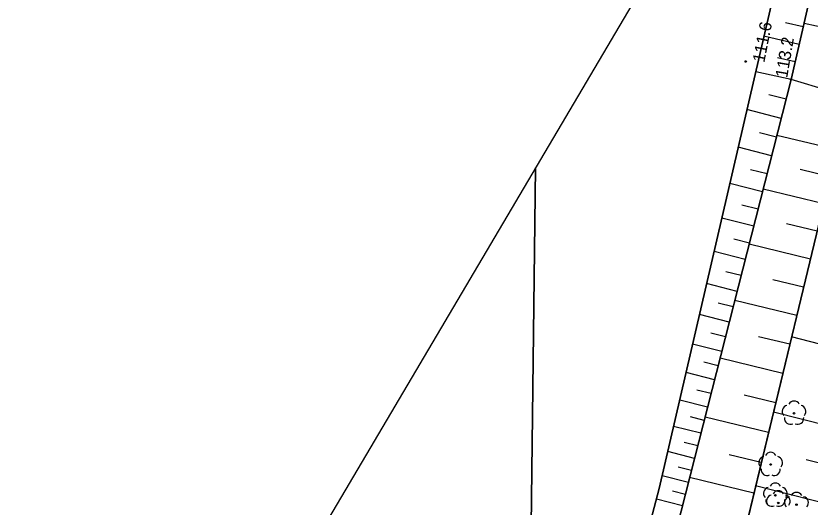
# Model space of a CAD drawing. Extents: x 6434771 to 6436222, y 5663454 to 5664782.
# Drawn here: x 6434848.23 to 6434897.1, y 5664144.47 to 5664174.71 of the extents above; entities that cross this region are included whole.
import ezdxf

# ---------------------------------------------------------------- set-up
doc = ezdxf.new("R2010")
doc.units = 0
for name, color, linetype in [('Warstwa 10', 7, 'Continuous'), ('Warstwa 11', 7, 'Continuous'), ('Warstwa 13', 7, 'Continuous'), ('Warstwa 20', 7, 'Continuous'), ('Warstwa 21', 7, 'Continuous'), ('Warstwa 63', 7, 'Continuous'), ('Warstwa 9', 7, 'Continuous')]:
    doc.layers.add(name, color=color, linetype=linetype)

msp = doc.modelspace()

# ---------------------------------------------------------------- linework, layer by layer
at = {"layer": 'Warstwa 10'}
for p, q in [((6434892.728, 5664141.513), (6434899.52, 5664169.703)), ((6434901.179, 5664153.619), (6434895.963, 5664154.94)), ((6434900.008, 5664148.998), (6434894.847, 5664150.305)), ((6434899.433, 5664146.723), (6434896.864, 5664147.374)), ((6434898.862, 5664144.473), (6434893.752, 5664145.767))]:
    msp.add_line(p, q, dxfattribs=at)
at = {"layer": 'Warstwa 11'}
for points in [[(6434880.206, 5664165.364), (6434879.465, 5664104.305), (6434882.167, 5664109.389), (6434881.359, 5664118.589), (6434882.669, 5664126.064), (6434887.817, 5664145.613), (6434900.098, 5664198.649), (6434899.848, 5664198.652)], [(6434851.167, 5664034.04), (6434853.244, 5664039.819), (6434854.707, 5664043.362), (6434852.082, 5664049.633), (6434852.968, 5664051.803), (6434853.919, 5664054.321), (6434859.705, 5664053.921), (6434860.738, 5664054.998), (6434863.166, 5664060.762), (6434865.974, 5664067.104), (6434866.565, 5664067.707), (6434867.374, 5664068.572), (6434873.102, 5664069.709), (6434878.457, 5664070.631), (6434879.06, 5664070.809), (6434879.426, 5664100.89), (6434877.935, 5664101.425), (6434879.465, 5664104.305), (6434880.206, 5664165.364)]]:
    msp.add_lwpolyline(points, dxfattribs=at)
for centre in [(6434896.114, 5664150.243), (6434894.676, 5664147.09), (6434894.963, 5664145.196), (6434895.147, 5664144.724), (6434896.266, 5664144.621)]:
    msp.add_circle(centre, 0.05, dxfattribs=at)
for centre, start, end in [((6434895.757, 5664150.359), 102.1471, 221.8529), ((6434896.114, 5664150.618), 30.1471, 149.8529), ((6434896.471, 5664150.359), 318.1471, 77.8529), ((6434895.894, 5664149.94), 174.1471, 293.8529), ((6434896.334, 5664149.94), 246.1471, 5.8529), ((6434894.676, 5664147.465), 30.1471, 149.8529), ((6434894.319, 5664147.206), 102.1471, 221.8529), ((6434895.033, 5664147.206), 318.1471, 77.8529), ((6434894.456, 5664146.787), 174.1471, 293.8529), ((6434894.896, 5664146.787), 246.1471, 5.8529), ((6434894.963, 5664145.571), 30.1471, 149.8529), ((6434894.606, 5664145.312), 102.1471, 221.8529), ((6434895.147, 5664145.099), 30.1471, 149.8529), ((6434895.32, 5664145.312), 318.1471, 77.8529), ((6434896.266, 5664144.996), 30.1471, 149.8529), ((6434894.743, 5664144.893), 174.1471, 293.8529), ((6434894.79, 5664144.84), 102.1471, 221.8529), ((6434895.183, 5664144.893), 246.1471, 5.8529), ((6434895.909, 5664144.737), 102.1471, 221.8529), ((6434895.504, 5664144.84), 318.1471, 77.8529), ((6434896.623, 5664144.737), 318.1471, 77.8529)]:
    msp.add_arc(centre, 0.375, start, end, dxfattribs=at)
at = {"layer": 'Warstwa 13'}
for centre in [(6434893.146, 5664171.901), (6434895.933, 5664170.797)]:
    msp.add_circle(centre, 0.045, dxfattribs=at)
at = {"layer": 'Warstwa 20'}
for points in [[(6434881.359, 5664118.589), (6434888.897, 5664143.17), (6434895.933, 5664170.797), (6434901.094, 5664193.239), (6434901.793, 5664196.278), (6434902.257, 5664198.623)], [(6434892.728, 5664141.513), (6434899.52, 5664169.703), (6434905.332, 5664195.335), (6434906.016, 5664198.577)]]:
    msp.add_lwpolyline(points, dxfattribs=at)
at = {"layer": 'Warstwa 21'}
msp.add_line((6434892.728, 5664141.513), (6434899.52, 5664169.703), dxfattribs=at)
for points in [[(6434900.098, 5664198.649), (6434887.817, 5664145.613), (6434882.669, 5664126.064), (6434881.359, 5664118.589)], [(6434888.897, 5664143.17), (6434895.933, 5664170.797), (6434901.094, 5664193.239), (6434901.793, 5664196.278), (6434902.257, 5664198.623)]]:
    msp.add_lwpolyline(points, dxfattribs=at)
at = {"layer": 'Warstwa 63'}
msp.add_lwpolyline([(6435677.2, 5663546.629), (6436084.093, 5664236.205), (6435222.122, 5664744.822), (6434815.229, 5664055.245)], close=True, dxfattribs=at)
at = {"layer": 'Warstwa 9'}
for p, q in [((6434896.677, 5664174.027), (6434895.593, 5664174.276)), ((6434900.365, 5664173.425), (6434896.727, 5664174.25)), ((6434896.429, 5664172.952), (6434894.262, 5664173.45)), ((6434896.181, 5664171.875), (6434895.097, 5664172.124)), ((6434895.933, 5664170.797), (6434893.756, 5664171.26)), ((6434899.52, 5664169.703), (6434895.933, 5664170.797)), ((6434895.625, 5664169.586), (6434894.56, 5664169.857)), ((6434895.323, 5664168.4), (6434893.217, 5664168.936)), ((6434895.027, 5664167.237), (6434893.987, 5664167.502)), ((6434898.738, 5664166.457), (6434895.054, 5664167.345)), ((6434894.736, 5664166.097), (6434892.681, 5664166.62)), ((6434894.452, 5664164.979), (6434893.437, 5664165.238)), ((6434898.341, 5664164.807), (6434896.488, 5664165.254)), ((6434894.172, 5664163.883), (6434892.166, 5664164.395)), ((6434897.939, 5664163.137), (6434894.211, 5664164.035)), ((6434893.899, 5664162.81), (6434892.907, 5664163.062)), ((6434893.631, 5664161.757), (6434891.671, 5664162.256)), ((6434897.531, 5664161.448), (6434895.656, 5664161.899)), ((6434893.368, 5664160.724), (6434892.399, 5664160.971)), ((6434897.119, 5664159.737), (6434893.348, 5664160.646)), ((6434893.11, 5664159.712), (6434891.194, 5664160.2)), ((6434892.857, 5664158.72), (6434891.91, 5664158.961)), ((6434892.61, 5664157.747), (6434890.737, 5664158.224)), ((6434896.702, 5664158.008), (6434894.806, 5664158.465)), ((6434896.281, 5664156.259), (6434892.465, 5664157.179)), ((6434892.367, 5664156.794), (6434891.441, 5664157.029)), ((6434892.129, 5664155.859), (6434890.297, 5664156.325)), ((6434891.895, 5664154.942), (6434890.99, 5664155.173)), ((6434895.854, 5664154.49), (6434893.935, 5664154.953)), ((6434891.667, 5664154.044), (6434889.875, 5664154.501)), ((6434895.424, 5664152.699), (6434891.562, 5664153.63)), ((6434891.442, 5664153.163), (6434890.555, 5664153.388)), ((6434891.222, 5664152.299), (6434889.469, 5664152.745)), ((6434891.007, 5664151.453), (6434890.139, 5664151.673)), ((6434894.987, 5664150.889), (6434893.044, 5664151.357)), ((6434890.795, 5664150.622), (6434889.078, 5664151.059)), ((6434890.588, 5664149.809), (6434889.739, 5664150.025)), ((6434894.545, 5664149.057), (6434890.636, 5664149.998)), ((6434890.385, 5664149.011), (6434888.703, 5664149.439)), ((6434890.186, 5664148.229), (6434889.353, 5664148.441)), ((6434889.991, 5664147.463), (6434888.342, 5664147.883)), ((6434894.099, 5664147.203), (6434892.132, 5664147.677)), ((6434889.799, 5664146.711), (6434888.983, 5664146.919)), ((6434889.611, 5664145.974), (6434887.996, 5664146.386)), ((6434893.647, 5664145.328), (6434889.69, 5664146.281)), ((6434889.428, 5664145.252), (6434888.628, 5664145.456)), ((6434889.247, 5664144.544), (6434887.643, 5664144.954))]:
    msp.add_line(p, q, dxfattribs=at)
for points in [[(6434881.359, 5664118.589), (6434882.669, 5664126.064), (6434887.817, 5664145.613), (6434900.098, 5664198.649), (6434902.257, 5664198.623), (6434901.793, 5664196.278), (6434901.094, 5664193.239), (6434895.933, 5664170.797), (6434888.897, 5664143.17)], [(6434888.897, 5664143.17), (6434895.933, 5664170.797), (6434901.094, 5664193.239), (6434901.793, 5664196.278), (6434902.257, 5664198.623), (6434906.016, 5664198.577), (6434905.332, 5664195.335), (6434899.52, 5664169.703), (6434892.728, 5664141.513)]]:
    msp.add_lwpolyline(points, close=True, dxfattribs=at)

# ---------------------------------------------------------------- texts
at = {"layer": 'Warstwa 13'}
for s, rotation, p in [('111.6', 78.8791, (6434894.283, 5664171.8)), ('113.2', 80.323, (6434895.691, 5664170.861))]:
    msp.add_text(s, height=0.75, rotation=rotation, dxfattribs=at).set_placement(p)

doc.saveas('drawing.dxf')
